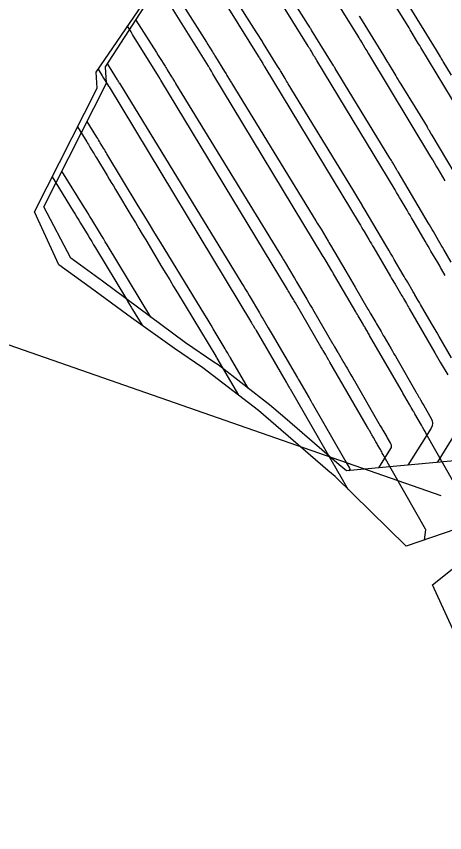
# Model space of a CAD drawing. Extents: x 954385 to 988206, y 1868364 to 1924553.
# Drawn here: x 957680.5 to 957707.3, y 1919897.8 to 1919949 of the extents above; entities that cross this region are included whole.
import ezdxf

# ---------------------------------------------------------------- set-up
doc = ezdxf.new("R2010")
doc.units = 0
for name, color, linetype in [('16', 7, 'Continuous'), ('24', 7, 'Continuous'), ('26', 7, 'Continuous'), ('6', 7, 'Continuous'), ('7', 7, 'Continuous'), ('Default', 7, 'Continuous')]:
    doc.layers.add(name, color=color, linetype=linetype)

msp = doc.modelspace()

# ---------------------------------------------------------------- linework, layer by layer
at = {"layer": '16'}
for points in [[(957737.826, 1919896.814), (957737.242, 1919898.141), (957734.799, 1919903.662), (957733.955, 1919905.554), (957732.35, 1919909.182), (957730.071, 1919914.292), (957729.888, 1919914.697), (957727.389, 1919920.198), (957726.134, 1919923.011), (957704.924, 1919915.768), (957700.475, 1919920.129), (957700.028, 1919920.516), (957695.664, 1919924.276), (957692.191, 1919926.948), (957690.406, 1919928.156), (957687.709, 1919930.085), (957685.11, 1919931.975), (957683.749, 1919932.967), (957683.142, 1919933.407), (957681.619, 1919936.723), (957685.558, 1919944.462), (957685.501, 1919945.483), (957692.883, 1919956.293)], [(957707.385, 1919932.742), (957707.151, 1919933.14), (957707.093, 1919933.24), (957707.034, 1919933.34), (957706.976, 1919933.439), (957706.917, 1919933.539), (957706.489, 1919934.265), (957706.398, 1919934.42), (957706.307, 1919934.574), (957706.216, 1919934.729), (957706.126, 1919934.883), (957705.363, 1919936.189), (957705.27, 1919936.349), (957705.176, 1919936.508), (957705.082, 1919936.666), (957704.988, 1919936.825), (957704.612, 1919937.459), (957704.517, 1919937.618), (957704.423, 1919937.776), (957704.328, 1919937.934), (957704.233, 1919938.092), (957699.331, 1919946.204), (957699.286, 1919946.279), (957699.241, 1919946.353), (957699.196, 1919946.428), (957699.151, 1919946.504), (957698.971, 1919946.804), (957698.926, 1919946.879), (957698.881, 1919946.954), (957698.835, 1919947.028), (957698.789, 1919947.103), (957693.13, 1919956.226)], [(957707.379, 1919938.67), (957706.932, 1919939.422), (957706.82, 1919939.611), (957706.707, 1919939.798), (957706.595, 1919939.986), (957706.482, 1919940.174), (957702.589, 1919946.616), (957702.533, 1919946.708), (957702.477, 1919946.801), (957702.422, 1919946.894), (957702.366, 1919946.986), (957702.144, 1919947.358), (957702.089, 1919947.45), (957702.033, 1919947.543), (957701.976, 1919947.635), (957701.919, 1919947.727), (957697.351, 1919955.093)], [(957708.731, 1919942.255), (957705.847, 1919947.027), (957705.78, 1919947.138), (957705.714, 1919947.248), (957705.648, 1919947.359), (957705.581, 1919947.469), (957705.317, 1919947.912), (957705.251, 1919948.022), (957705.184, 1919948.132), (957705.117, 1919948.242), (957705.049, 1919948.352), (957701.571, 1919953.959)], [(957691.249, 1919953.589), (957695.66, 1919946.478), (957695.695, 1919946.421), (957695.73, 1919946.364), (957695.764, 1919946.307), (957695.798, 1919946.25), (957695.935, 1919946.021), (957695.97, 1919945.963), (957696.004, 1919945.906), (957696.038, 1919945.849), (957696.073, 1919945.792), (957701.984, 1919936.011), (957702.061, 1919935.882), (957702.138, 1919935.754), (957702.215, 1919935.625), (957702.292, 1919935.496), (957702.598, 1919934.98), (957702.675, 1919934.851), (957702.751, 1919934.722), (957702.827, 1919934.593), (957702.903, 1919934.463), (957703.948, 1919932.675), (957704.019, 1919932.552), (957704.091, 1919932.43), (957704.163, 1919932.308), (957704.235, 1919932.185), (957704.574, 1919931.61), (957704.62, 1919931.531), (957704.667, 1919931.452), (957704.713, 1919931.374), (957704.759, 1919931.295), (957704.944, 1919930.979), (957704.99, 1919930.9), (957705.037, 1919930.821), (957705.082, 1919930.742), (957705.128, 1919930.663), (957706.731, 1919927.886), (957706.816, 1919927.739), (957706.902, 1919927.592), (957706.987, 1919927.445), (957707.072, 1919927.298), (957707.536, 1919926.501)], [(957708.447, 1919918.853), (957706.196, 1919922.818), (957706.119, 1919922.952), (957706.043, 1919923.087), (957705.966, 1919923.221), (957705.889, 1919923.355), (957705.482, 1919924.062), (957705.454, 1919924.111), (957705.426, 1919924.16), (957705.397, 1919924.21), (957705.369, 1919924.259), (957705.256, 1919924.456), (957705.228, 1919924.505), (957705.2, 1919924.554), (957705.171, 1919924.604), (957705.143, 1919924.653), (957704.849, 1919925.158), (957704.791, 1919925.258), (957704.732, 1919925.359), (957704.674, 1919925.459), (957704.616, 1919925.56), (957702.639, 1919928.983), (957702.606, 1919929.042), (957702.572, 1919929.1), (957702.538, 1919929.158), (957702.504, 1919929.217), (957702.368, 1919929.449), (957702.333, 1919929.507), (957702.299, 1919929.565), (957702.265, 1919929.624), (957702.231, 1919929.682), (957701.981, 1919930.106), (957701.928, 1919930.196), (957701.875, 1919930.286), (957701.822, 1919930.376), (957701.769, 1919930.466), (957700.443, 1919932.737), (957700.384, 1919932.837), (957700.326, 1919932.937), (957700.267, 1919933.036), (957700.208, 1919933.135), (957699.972, 1919933.533), (957699.913, 1919933.632), (957699.854, 1919933.731), (957699.794, 1919933.83), (957699.735, 1919933.929), (957692.815, 1919945.38), (957692.791, 1919945.419), (957692.767, 1919945.459), (957692.744, 1919945.498), (957692.72, 1919945.538), (957692.626, 1919945.696), (957692.602, 1919945.736), (957692.578, 1919945.775), (957692.554, 1919945.814), (957692.53, 1919945.854), (957689.514, 1919950.716)], [(957706.088, 1919916.165), (957706.166, 1919916.792), (957706.167, 1919916.797), (957706.166, 1919916.801), (957706.165, 1919916.804), (957706.163, 1919916.808), (957706.146, 1919916.838), (957703.476, 1919921.539), (957703.436, 1919921.61), (957703.396, 1919921.681), (957703.355, 1919921.751), (957703.315, 1919921.821), (957703.136, 1919922.132), (957703.104, 1919922.188), (957703.072, 1919922.244), (957703.04, 1919922.3), (957703.008, 1919922.356), (957702.877, 1919922.584), (957702.846, 1919922.638), (957702.815, 1919922.692), (957702.783, 1919922.747), (957702.752, 1919922.801), (957702.626, 1919923.017), (957702.594, 1919923.072), (957702.563, 1919923.126), (957702.531, 1919923.18), (957702.5, 1919923.234), (957700.151, 1919927.304), (957700.129, 1919927.342), (957700.107, 1919927.379), (957700.085, 1919927.417), (957700.064, 1919927.454), (957699.976, 1919927.604), (957699.954, 1919927.641), (957699.932, 1919927.678), (957699.91, 1919927.716), (957699.888, 1919927.753), (957699.727, 1919928.026), (957699.693, 1919928.084), (957699.659, 1919928.142), (957699.625, 1919928.2), (957699.591, 1919928.258), (957697.982, 1919931.011), (957697.942, 1919931.081), (957697.9, 1919931.151), (957697.859, 1919931.221), (957697.818, 1919931.291), (957697.652, 1919931.57), (957697.611, 1919931.639), (957697.569, 1919931.709), (957697.527, 1919931.778), (957697.486, 1919931.848), (957689.557, 1919944.968), (957689.531, 1919945.011), (957689.505, 1919945.055), (957689.453, 1919945.142), (957689.44, 1919945.164), (957689.426, 1919945.186), (957689.413, 1919945.207), (957689.4, 1919945.229), (957687.778, 1919947.843), (957687.683, 1919947.997), (957687.462, 1919948.354)], [(957685.618, 1919945.655), (957685.879, 1919945.235), (957685.958, 1919945.108), (957686.037, 1919944.98), (957686.27, 1919944.604), (957686.28, 1919944.588), (957686.299, 1919944.556), (957695.237, 1919929.766), (957695.261, 1919929.727), (957695.285, 1919929.687), (957695.309, 1919929.646), (957695.332, 1919929.606), (957695.428, 1919929.446), (957695.451, 1919929.406), (957695.475, 1919929.366), (957695.499, 1919929.325), (957695.522, 1919929.285), (957697.413, 1919926.049), (957697.443, 1919925.998), (957697.473, 1919925.946), (957697.555, 1919925.808), (957697.584, 1919925.758), (957697.623, 1919925.691), (957697.643, 1919925.658), (957697.662, 1919925.625), (957700.384, 1919920.908), (957700.403, 1919920.877), (957700.43, 1919920.83), (957700.439, 1919920.815), (957700.714, 1919920.334), (957700.748, 1919920.275), (957700.756, 1919920.261), (957701.279, 1919919.341)], [(957684.33, 1919942.049), (957684.903, 1919941.11), (957684.954, 1919941.026), (957685.004, 1919940.943), (957685.055, 1919940.86), (957685.105, 1919940.776), (957685.307, 1919940.442), (957685.358, 1919940.359), (957685.408, 1919940.276), (957685.458, 1919940.192), (957685.509, 1919940.109), (957686.183, 1919938.99), (957686.312, 1919938.775), (957686.441, 1919938.561), (957686.57, 1919938.347), (957686.699, 1919938.132), (957687.735, 1919936.406), (957687.951, 1919936.047), (957688.167, 1919935.688), (957688.382, 1919935.329), (957688.597, 1919934.97), (957689.621, 1919933.262), (957689.864, 1919932.858), (957690.107, 1919932.454), (957690.35, 1919932.05), (957690.594, 1919931.646), (957692.987, 1919927.685), (957693.006, 1919927.654), (957693.044, 1919927.591), (957693.062, 1919927.559), (957694.422, 1919925.231)], [(957682.74, 1919938.925), (957684.054, 1919936.77), (957684.171, 1919936.579), (957684.287, 1919936.388), (957684.403, 1919936.197), (957684.519, 1919936.005), (957684.982, 1919935.24), (957685.098, 1919935.048), (957685.213, 1919934.857), (957685.329, 1919934.665), (957685.444, 1919934.474), (957687.386, 1919931.251), (957687.485, 1919931.087), (957687.584, 1919930.923), (957687.682, 1919930.759), (957687.781, 1919930.595), (957688.372, 1919929.611)]]:
    msp.add_lwpolyline(points, dxfattribs=at)
at = {"layer": '24'}
msp.add_lwpolyline([(957714.969, 1919896.652), (957712.761, 1919899.898), (957710.438, 1919904.846), (957710.26, 1919905.242), (957707.828, 1919910.621), (957706.581, 1919913.36), (957717.43, 1919921.989), (957701.182, 1919920.487), (957700.735, 1919920.874), (957697.32, 1919923.82), (957696.367, 1919924.637), (957693.139, 1919927.127), (957692.875, 1919927.303), (957691.088, 1919928.512), (957685.887, 1919932.387), (957684.515, 1919933.374), (957683.908, 1919933.815), (957683.906, 1919933.817), (957682.221, 1919937.046), (957686.15, 1919944.784), (957686.086, 1919945.802), (957692.847, 1919956.273)], dxfattribs=at)
at = {"layer": '26'}
msp.add_lwpolyline([(957707.131, 1919918.928), (957507.584, 1919988.481), (957513.478, 1919989.604), (957507.584, 1919988.481), (957511.503, 1919983.938)], dxfattribs=at)
at = {"layer": '6'}
for points in [[(957707.774, 1919945.29), (957707.259, 1919946.149), (957707.217, 1919946.219), (957707.175, 1919946.289), (957707.134, 1919946.359), (957707.092, 1919946.429), (957706.842, 1919946.847), (957706.841, 1919946.848), (957706.837, 1919946.85), (957705.007, 1919949.801)], [(957687.984, 1919948.741), (957689.271, 1919946.708), (957689.389, 1919946.521), (957689.507, 1919946.335), (957689.769, 1919945.922), (957689.814, 1919945.849), (957689.86, 1919945.776), (957689.906, 1919945.703), (957689.951, 1919945.63), (957690.224, 1919945.191), (957690.225, 1919945.19), (957690.282, 1919945.094), (957690.307, 1919945.053), (957690.402, 1919944.894), (957690.421, 1919944.862), (957690.44, 1919944.831), (957690.458, 1919944.8), (957690.477, 1919944.769), (957696.956, 1919934.19), (957697.053, 1919934.03), (957697.15, 1919933.87), (957697.246, 1919933.71), (957697.341, 1919933.549), (957697.881, 1919932.633), (957697.925, 1919932.559), (957698.012, 1919932.41), (957698.056, 1919932.336), (957698.699, 1919931.251), (957698.811, 1919931.062), (957698.922, 1919930.872), (957699.034, 1919930.683), (957699.144, 1919930.493), (957700.322, 1919928.474), (957700.352, 1919928.423), (957700.382, 1919928.371), (957700.413, 1919928.32), (957700.443, 1919928.268), (957700.651, 1919927.913), (957700.668, 1919927.883), (957701.024, 1919927.271), (957701.08, 1919927.175), (957701.135, 1919927.079), (957701.191, 1919926.984), (957701.247, 1919926.889), (957701.469, 1919926.507), (957701.524, 1919926.411), (957701.58, 1919926.315), (957701.635, 1919926.22), (957701.69, 1919926.124), (957703.306, 1919923.319), (957703.345, 1919923.251), (957703.423, 1919923.116), (957703.45, 1919923.07), (957703.463, 1919923.048), (957703.65, 1919922.721), (957703.712, 1919922.615), (957703.742, 1919922.562), (957703.952, 1919922.197), (957703.985, 1919922.119), (957703.996, 1919922.041), (957703.983, 1919921.963), (957703.947, 1919921.886), (957703.193, 1919920.673)]]:
    msp.add_lwpolyline(points, dxfattribs=at)
at = {"layer": '7'}
for points in [[(957707.751, 1919933.579), (957707.289, 1919934.367), (957707.208, 1919934.505), (957707.127, 1919934.644), (957707.046, 1919934.782), (957706.966, 1919934.92), (957706.637, 1919935.483), (957706.555, 1919935.623), (957706.473, 1919935.763), (957706.391, 1919935.902), (957706.309, 1919936.042), (957704.422, 1919939.228), (957704.395, 1919939.273), (957704.341, 1919939.364), (957704.094, 1919939.783), (957704.051, 1919939.857), (957704.007, 1919939.93), (957703.963, 1919940.003), (957703.918, 1919940.076), (957701.066, 1919944.734), (957701.001, 1919944.841), (957700.936, 1919944.948), (957700.871, 1919945.055), (957700.807, 1919945.162), (957700.478, 1919945.711), (957700.45, 1919945.758), (957700.421, 1919945.805), (957700.393, 1919945.853), (957700.365, 1919945.9), (957700.195, 1919946.184), (957700.192, 1919946.187), (957698.995, 1919948.116), (957698.968, 1919948.16), (957698.94, 1919948.204), (957698.913, 1919948.247), (957698.885, 1919948.291), (957698.719, 1919948.553), (957698.664, 1919948.641), (957694.254, 1919955.604)], [(957707.773, 1919927.568), (957706.994, 1919928.92), (957706.872, 1919929.132), (957706.75, 1919929.344), (957706.627, 1919929.556), (957706.504, 1919929.767), (957705.841, 1919930.906), (957705.766, 1919931.035), (957705.691, 1919931.164), (957705.485, 1919931.518), (957705.466, 1919931.55), (957705.448, 1919931.582), (957705.372, 1919931.711), (957705.007, 1919932.334), (957704.943, 1919932.443), (957704.879, 1919932.553), (957704.815, 1919932.662), (957704.751, 1919932.771), (957704.187, 1919933.738), (957704.072, 1919933.935), (957703.956, 1919934.133), (957703.84, 1919934.33), (957703.724, 1919934.526), (957702.3, 1919936.931), (957702.263, 1919936.994), (957702.197, 1919937.104), (957702.188, 1919937.12), (957701.843, 1919937.705), (957701.782, 1919937.808), (957701.721, 1919937.91), (957701.659, 1919938.012), (957701.597, 1919938.114), (957697.536, 1919944.746), (957697.487, 1919944.827), (957697.437, 1919944.909), (957697.388, 1919944.991), (957697.339, 1919945.072), (957697.088, 1919945.491), (957697.044, 1919945.564), (957697.001, 1919945.636), (957696.872, 1919945.853), (957696.869, 1919945.855), (957695.989, 1919947.273), (957695.951, 1919947.334), (957695.914, 1919947.394), (957695.876, 1919947.455), (957695.838, 1919947.515), (957695.647, 1919947.816), (957695.533, 1919947.996), (957691.557, 1919954.275)], [(957689.77, 1919951.508), (957692.402, 1919947.352), (957692.499, 1919947.199), (957692.596, 1919947.045), (957692.79, 1919946.739), (957692.839, 1919946.662), (957692.887, 1919946.585), (957692.935, 1919946.508), (957692.983, 1919946.431), (957693.546, 1919945.523), (957693.548, 1919945.522), (957693.637, 1919945.372), (957693.667, 1919945.322), (957693.697, 1919945.272), (957693.87, 1919944.983), (957693.904, 1919944.927), (957693.938, 1919944.87), (957693.973, 1919944.814), (957694.007, 1919944.758), (957699.277, 1919936.152), (957699.356, 1919936.021), (957699.435, 1919935.89), (957699.514, 1919935.759), (957699.592, 1919935.627), (957700.035, 1919934.876), (957700.082, 1919934.795), (957700.142, 1919934.694), (957700.178, 1919934.634), (957701.139, 1919933.011), (957701.289, 1919932.757), (957701.439, 1919932.502), (957701.589, 1919932.248), (957701.738, 1919931.993), (957702.537, 1919930.623), (957702.584, 1919930.542), (957702.631, 1919930.462), (957702.678, 1919930.382), (957702.725, 1919930.301), (957703.021, 1919929.795), (957703.056, 1919929.736), (957703.077, 1919929.701), (957703.354, 1919929.224), (957703.402, 1919929.141), (957703.451, 1919929.057), (957703.499, 1919928.974), (957703.548, 1919928.891), (957703.986, 1919928.137), (957704.076, 1919927.983), (957704.165, 1919927.83), (957704.254, 1919927.676), (957704.342, 1919927.522), (957705.539, 1919925.444), (957705.564, 1919925.402), (957705.588, 1919925.359), (957705.613, 1919925.317), (957705.637, 1919925.275), (957705.735, 1919925.106), (957705.759, 1919925.063), (957705.784, 1919925.021), (957705.808, 1919924.979), (957705.832, 1919924.936), (957705.957, 1919924.719), (957706.032, 1919924.59), (957706.502, 1919923.771), (957706.567, 1919923.621), (957706.586, 1919923.471), (957706.562, 1919923.323), (957706.492, 1919923.174), (957705.045, 1919920.844)], [(957701.984, 1919948.986), (957702.001, 1919948.958), (957703.514, 1919946.519), (957703.519, 1919946.516), (957703.728, 1919946.165), (957703.763, 1919946.106), (957703.798, 1919946.047), (957703.833, 1919945.989), (957703.868, 1919945.93), (957704.275, 1919945.251), (957704.355, 1919945.119), (957704.435, 1919944.986), (957704.515, 1919944.854), (957704.596, 1919944.722), (957706.239, 1919942.039), (957706.266, 1919941.995), (957706.292, 1919941.95), (957706.319, 1919941.906), (957706.345, 1919941.861), (957706.503, 1919941.594), (957706.543, 1919941.526), (957708.894, 1919937.557)], [(957686.197, 1919945.974), (957686.299, 1919945.812), (957686.817, 1919944.994), (957686.834, 1919944.967), (957686.851, 1919944.94), (957686.901, 1919944.859), (957686.916, 1919944.834), (957686.941, 1919944.793), (957686.948, 1919944.781), (957694.635, 1919932.227), (957694.75, 1919932.039), (957694.864, 1919931.85), (957694.977, 1919931.661), (957695.09, 1919931.471), (957695.728, 1919930.389), (957695.779, 1919930.301), (957695.883, 1919930.126), (957695.934, 1919930.039), (957696.279, 1919929.456), (957696.343, 1919929.35), (957696.406, 1919929.243), (957696.468, 1919929.136), (957696.531, 1919929.028), (957698.108, 1919926.326), (957698.134, 1919926.28), (957698.161, 1919926.235), (957698.256, 1919926.072), (957698.26, 1919926.066), (957698.777, 1919925.177), (957698.842, 1919925.064), (957698.951, 1919924.876), (957698.973, 1919924.839), (957698.995, 1919924.801), (957699.017, 1919924.764), (957699.038, 1919924.726), (957701.072, 1919921.195), (957701.093, 1919921.159), (957701.383, 1919920.653), (957701.401, 1919920.622), (957701.404, 1919920.616), (957701.405, 1919920.61), (957701.404, 1919920.604), (957701.401, 1919920.598), (957701.341, 1919920.502)], [(957695.018, 1919925.678), (957693.918, 1919927.564), (957693.903, 1919927.588), (957693.889, 1919927.613), (957693.875, 1919927.637), (957693.86, 1919927.662), (957693.787, 1919927.784), (957693.744, 1919927.858), (957693.634, 1919928.044), (957693.574, 1919928.145), (957692.839, 1919929.393), (957692.709, 1919929.612), (957692.579, 1919929.83), (957692.447, 1919930.048), (957692.315, 1919930.265), (957689.527, 1919934.817), (957689.178, 1919935.388), (957688.83, 1919935.959), (957688.483, 1919936.531), (957688.136, 1919937.103), (957686.164, 1919940.364), (957686.112, 1919940.45), (957686.06, 1919940.536), (957686.007, 1919940.623), (957685.955, 1919940.709), (957685.745, 1919941.053), (957685.693, 1919941.14), (957685.64, 1919941.226), (957685.587, 1919941.312), (957685.534, 1919941.397), (957684.928, 1919942.377)], [(957688.919, 1919930.128), (957686.183, 1919934.653), (957686.063, 1919934.851), (957685.943, 1919935.048), (957685.823, 1919935.246), (957685.703, 1919935.444), (957685.222, 1919936.234), (957685.101, 1919936.431), (957684.981, 1919936.628), (957684.859, 1919936.825), (957684.738, 1919937.022), (957683.349, 1919939.267)], [(957706.897, 1919921.015), (957709.038, 1919924.463)]]:
    msp.add_lwpolyline(points, dxfattribs=at)
at = {"layer": 'Default'}
msp.add_arc((956871.597, 1919501.221), 996.448, 12.648055, 34.075074, dxfattribs=at)

doc.saveas('drawing.dxf')
